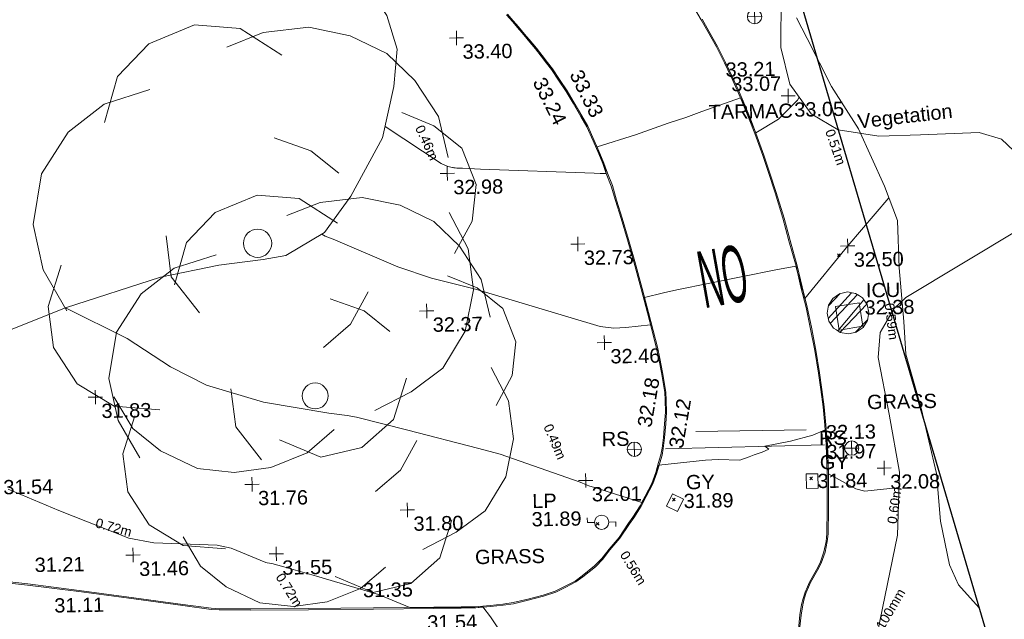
# Model space of a CAD drawing. Header units: millimetres. Extents: x -290717 to 520720, y -88450 to 287762.
# Tile 372 of 381: x 382362 to 408232, y 198909 to 214655. Entities that reach past the tile are written whole.
import ezdxf

# ---------------------------------------------------------------- set-up
doc = ezdxf.new("R2010")
doc.units = ezdxf.units.MM
for name, pattern in [('IMPORT-HIDDEN2 _3_', [4762.5, 3175, -1587.5]), ('IMPORT-UG_ELEC_QLB2 _2_', [2500, 1500, -300.0000000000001, 0, -50, 150, -300.0000000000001, 0, -200]), ('IMPORT-UG_ELEC_STREET LIGHTING_QLB2 _2_', [2700, 1500, -300.0000000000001, 0, -250, 150, -300.0000000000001, 0, -200])]:
    doc.linetypes.add(name, pattern=pattern)
for name, color, linetype, lineweight, true_color in [('00_TOPO_FURN_LAMP_POST', 7, 'Continuous', 9, 0x666666), ('00_TOPO_FURN_SIGN', 7, 'Continuous', 9, 0x666666), ('00_TOPO_KERB_BOTTOM', 1, 'Continuous', 9, 0xff0000), ('00_TOPO_KERB_TOP', 7, 'Continuous', 9, 0xa500a5), ('00_TOPO_LEVEL_SPOT', 7, 'Continuous', 9, 0x666666), ('00_TOPO_ROAD_MARKING_WHITE_CONTINUOUS', 7, 'Continuous', 9, 0x999999), ('00_TOPO_ROAD_MARKING_WHITE_DASH', 7, 'Continuous', 9, 0x999999), ('00_TOPO_SERV_GULLY', 7, 'Continuous', 9, 0x5252a5), ('00_TOPO_SERV_IC', 5, 'Continuous', 9, 0x0000ff), ('00_TOPO_TREE', 7, 'Continuous', 9, 0x666666), ('00_TOPO_VEGETATION', 7, 'Continuous', 9, 0x52a552), ('00_UAV_TREE_LINE', 7, 'Continuous', 9, 0x52a552), ('01_DTM_CONTOUR_MJR', 7, 'Continuous', 9, 0x7f3f00), ('01_DTM_CONTOUR_MNR', 7, 'Continuous', 9, 0xa5a552), ('12333-PUM-2D-U-0001-C01 - Rev2_REVIT IMPORT_dwg', 7, 'Continuous', 9, 0x767676), ('PUM-CHAMBER EXTENTS', 6, 'IMPORT-HIDDEN2 _3_', 9, 0xff00ff), ('PUM-ELECTRIC-QLB2', 1, 'IMPORT-UG_ELEC_QLB2 _2_', 9, 0xff0000), ('PUM-SURVEY BOUNDARY_EXTENT', 190, 'Continuous', 25, 0x7f00ff)]:
    doc.layers.add(name, color=color, linetype=linetype, lineweight=lineweight, true_color=true_color)
for name, color, linetype, lineweight in [('00_TOPO_ROAD_TEXT', 7, 'Continuous', 9), ('00_TOPO_SURVEY_TEXT', 7, 'Continuous', 9), ('GEN-TEXT', 7, 'Continuous', 9)]:
    doc.layers.add(name, color=color, linetype=linetype, lineweight=lineweight)
doc.styles.add('Arial_1', font='arial.ttf', dxfattribs={"height": 250})
doc.styles.add('Swis721 Lt BT_2', font='swissl.ttf', dxfattribs={"height": 375})
doc.styles.add('Swis721 Lt BT_37', font='swissl.ttf', dxfattribs={"width": 0.398204, "height": 1495.6})

# ---------------------------------------------------------------- blocks, each defined once
blk = doc.blocks.new('12333-PUM-2D-U-0001-C01 - Rev2_REVIT IMPORT_dwg_CONIFEROUS_TREE_2-2077543-Site Location Plan Existing')
at = {"layer": '00_TOPO_TREE', "color": 254, "true_color": 0xcccccc, "flags": 128}
for points in [[(534291955.6089656, 725756338.5167652), (534292286.8194758, 725757442.5517994), (534293059.6439997, 725758215.3763232), (534294163.6790339, 725758656.9903368), (534295267.714068, 725758546.5868334), (534296261.3455988, 725757884.1658128)], [(534294936.5035579, 725758104.9728199), (534295819.731585, 725758436.18333), (534296923.7666193, 725758546.5868334), (534297917.3981501, 725758325.7798266), (534298800.6261774, 725757884.1658128), (534299463.047198, 725757221.7447925), (534300015.064715, 725756338.5167652), (534300235.8717218, 725755344.8852342)], [(534290961.9774349, 725751811.9731252), (534290409.9599178, 725752805.6046557), (534290189.1529108, 725753909.63969), (534290409.9599178, 725755124.0782275), (534291072.3809382, 725756117.709758), (534291955.6089656, 725756780.1307787), (534293059.6439997, 725757111.341289)], [(534299131.8366877, 725756448.9202684), (534299904.6612116, 725756117.709758), (534300567.0822322, 725755565.6922413), (534300898.2927423, 725754682.4642138), (534300787.8892388, 725753799.2361865), (534300346.2752253, 725753026.4116625)], [(534296040.5385921, 725755896.9027516), (534296923.7666193, 725755565.6922413), (534297586.1876398, 725755013.6747242)], [(534300235.8717218, 725754020.0431932), (534300677.4857355, 725753136.8151661), (534300787.8892388, 725752143.1836352), (534300567.0822322, 725751149.5521044), (534300015.064715, 725750266.3240771), (534299242.2401911, 725749714.30656), (534298359.0121636, 725749272.6925464)], [(534294163.6790339, 725751701.5696216), (534293501.2580134, 725752584.797649), (534293390.8545098, 725753578.4291795)], [(534293170.0475031, 725749383.09605), (534292066.0124689, 725749493.4995532), (534291182.7844416, 725750045.5170704), (534290630.7669245, 725750928.7450976), (534290520.3634211, 725751922.3766284), (534290851.5739313, 725752916.008159)], [(534298248.6086603, 725752143.1836352), (534297806.9946468, 725751370.3591113), (534297144.573626, 725750818.3415942)], [(534299131.8366877, 725750045.5170704), (534298800.6261774, 725749051.8855397), (534298027.8016535, 725748389.464519), (534297034.1701227, 725748168.6575123), (534296040.5385921, 725748610.2715259)], [(534297365.3806331, 725748831.0785327), (534296702.9596125, 725748279.0610157), (534295819.731585, 725747947.8505054), (534294936.5035579, 725747837.4470019), (534294053.2755306, 725747947.8505054), (534293170.0475031, 725748389.464519), (534292507.6264827, 725748941.4820362), (534292066.0124689, 725749714.30656)]]:
    blk.add_lwpolyline(points, dxfattribs=at)
at = {"layer": '00_TOPO_TREE', "color": 254, "true_color": 0xcccccc}
blk.add_circle((534295598.9245783, 725753357.6221728), 340.5832095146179, dxfattribs=at)
blk = doc.blocks.new('12333-PUM-2D-U-0001-C01 - Rev2_REVIT IMPORT_dwg_CONIFEROUS_TREE_2-2077544-Site Location Plan Existing')
at = {"layer": '00_TOPO_TREE', "color": 254, "true_color": 0xcccccc, "flags": 128}
for points in [[(534290192.0082765, 725760635.9576426), (534290552.5425658, 725761837.7386065), (534291393.7892405, 725762678.9852812), (534292595.5702046, 725763159.6976666), (534293797.3511684, 725763039.5195704), (534294878.9540361, 725762318.450992)], [(534293436.8168792, 725762558.8071848), (534294398.2416503, 725762919.341474), (534295600.0226144, 725763039.5195704), (534296681.6254821, 725762799.1633775), (534297643.0502532, 725762318.450992), (534298364.1188315, 725761597.3824135), (534298965.0093136, 725760635.9576426), (534299205.3655062, 725759554.3547748)], [(534289110.4054091, 725755708.6556902), (534288509.514927, 725756790.2585576), (534288269.158734, 725757992.0395217), (534288509.514927, 725759313.9985821), (534289230.5835054, 725760395.6014494), (534290192.0082765, 725761116.6700279), (534291393.7892405, 725761477.2043171)], [(534298003.5845425, 725760756.1357388), (534298844.8312172, 725760395.6014494), (534299565.8997955, 725759794.7109678), (534299926.4340847, 725758833.2861964), (534299806.2559884, 725757871.8614253), (534299325.5436028, 725757030.6147504)], [(534294638.5978433, 725760155.2452568), (534295600.0226144, 725759794.7109678), (534296321.0911928, 725759193.8204857)], [(534299205.3655062, 725758112.2176181), (534299686.077892, 725757150.792847), (534299806.2559884, 725756069.1899793), (534299565.8997955, 725754987.5871116), (534298965.0093136, 725754026.1623405), (534298123.7626388, 725753425.2718586), (534297162.3378674, 725752944.5594728)], [(534292595.5702046, 725755588.4775935), (534291874.5016262, 725756549.9023649), (534291754.3235296, 725757631.5052323)], [(534291513.9673369, 725753064.7375693), (534290312.1863729, 725753184.9156657), (534289350.7616017, 725753785.8061478), (534288749.8711197, 725754747.2309189), (534288629.6930233, 725755828.8337865), (534288990.2273125, 725756910.4366541)], [(534297042.1597711, 725756069.1899793), (534296561.4473857, 725755227.9433045), (534295840.3788071, 725754627.0528226)], [(534298003.5845425, 725753785.8061478), (534297643.0502532, 725752704.2032801), (534296801.8035784, 725751983.1347017), (534295720.2007107, 725751742.778509), (534294638.5978433, 725752223.4908944)], [(534296080.7350001, 725752463.8470875), (534295359.6664217, 725751862.9566053), (534294398.2416503, 725751502.4223161), (534293436.8168792, 725751382.2442198), (534292475.3921082, 725751502.4223161), (534291513.9673369, 725751983.1347017), (534290792.8987585, 725752584.0251837), (534290312.1863729, 725753425.2718586)]]:
    blk.add_lwpolyline(points, dxfattribs=at)
at = {"layer": '00_TOPO_TREE', "color": 254, "true_color": 0xcccccc}
blk.add_circle((534294157.8854577, 725757391.1490397), 370.736801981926, dxfattribs=at)
blk = doc.blocks.new('12333-PUM-2D-U-0001-C01 - Rev2_REVIT IMPORT_dwg_MSL_Lamp_Post_SYM-2077199-Site Location Plan Existing')
at = {"layer": '00_TOPO_FURN_LAMP_POST', "color": 254, "true_color": 0xcccccc, "flags": 128}
for points in [[(-500.1060478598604, 0), (-1000.212095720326, 0), (-1000.212095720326, 316.7338303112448)], [(500.1060478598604, 0), (1000.21209571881, 0), (1000.21209571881, -316.7338303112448)]]:
    blk.add_lwpolyline(points, dxfattribs=at)
at = {"layer": '00_TOPO_FURN_LAMP_POST', "color": 254, "true_color": 0xcccccc}
blk.add_circle((0, 0), 500.1060478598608, dxfattribs=at)
blk = doc.blocks.new('12333-PUM-2D-U-0001-C01 - Rev2_REVIT IMPORT_dwg_MSL_RoadSign_SYM-2077193-Site Location Plan Existing')
at = {"layer": '00_TOPO_FURN_SIGN', "color": 254, "true_color": 0xcccccc}
for p, q in [((-500.2287617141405, 0), (499.7712382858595, 0)), ((-0.2287617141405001, -500.0000000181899), (-0.2287617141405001, 499.9999999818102))]:
    blk.add_line(p, q, dxfattribs=at)
blk.add_circle((-0.2287617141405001, 0), 500.0000000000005, dxfattribs=at)
blk = doc.blocks.new('12333-PUM-2D-U-0001-C01 - Rev2_REVIT IMPORT_dwg_MM-2077200-Site Location Plan Existing')
at = {"layer": '00_TOPO_LEVEL_SPOT', "color": 254, "true_color": 0xcccccc, "flags": 128}
for points in [[(0, -500.0000000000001), (0, 0), (-500.0000000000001, 0)], [(500.0000000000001, 0), (0, 0), (0, 500.0000000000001)]]:
    blk.add_lwpolyline(points, dxfattribs=at)
blk = doc.blocks.new('12333-PUM-2D-U-0001-C01 - Rev2_REVIT IMPORT_dwg_MGS62954_T2_Galway_ITM_3d_Rev1-2077680-Site Location Plan Existing')
at = {"layer": '00_TOPO_KERB_BOTTOM', "color": 254, "true_color": 0xcccccc, "flags": 128}
for points in [[(534305713.0481098, 725763399.3358127), (534305911.781044, 725763054.6641976), (534306083.2050977, 725762742.2681831), (534306300.744518, 725762335.2909001), (534306504.3919387, 725761915.1347349), (534306674.1504766, 725761543.337264), (534306824.3615553, 725761193.7405398), (534306955.2454866, 725760885.5525608), (534307131.7314327, 725760426.1784035), (534307271.164998, 725760048.088022), (534307468.5976119, 725759465.768812), (534307610.1692463, 725759013.0185771), (534307776.0464362, 725758475.8749119), (534307970.8739033, 725757806.403203), (534308117.8495675, 725757214.1031905), (534308292.3853822, 725756544.7366115), (534308411.4830889, 725755994.5523211), (534308536.4218266, 725755455.3567324), (534308638.9638281, 725754929.813427), (534308744.132588, 725754324.9673837), (534308831.9597205, 725753727.3575838), (534308884.6363758, 725753292.1588349), (534308936.7464418, 725752835.8018043), (534308973.293551, 725752359.0700852), (534309005.6140205, 725751844.2512296), (534309008.7246871, 725751571.9222248), (534309018.4792347, 725751077.6451395), (534309001.4856403, 725750159.0922198), (534308982.6877525, 725749506.6105399), (534308955.6469277, 725749301.7903748), (534308895.3382404, 725749028.6700895), (534308786.6168185, 725748745.8049757), (534308692.7140869, 725748563.5320766), (534308501.0696353, 725748243.7233754), (534308445.2748416, 725748117.5219357), (534308382.483928, 725747979.609434), (534308325.9284052, 725747812.7087348), (534308283.6238087, 725747655.5112337), (534308233.9765163, 725747387.1875391), (534308188.1360287, 725747005.3569778)], [(534287486.3498356, 725748583.7875868), (534287956.23616, 725748521.6447343), (534289302.0892579, 725748330.8243867), (534290609.2520188, 725748131.279335), (534292025.8065158, 725747913.147268), (534292770.6946712, 725747798.6011167), (534292981.9301834, 725747783.6565324), (534293810.8776715, 725747764.8513554), (534295322.0279735, 725747746.324733), (534297036.5784144, 725747734.2500255), (534298619.060361, 725747725.6725615), (534299339.2352924, 725747720.6971533), (534299710.9623657, 725747717.8815676), (534300105.2830421, 725747746.5496202), (534300438.6192256, 725747775.3656964), (534300714.7518907, 725747810.1461612), (534301098.5748386, 725747898.2198755), (534301508.7006584, 725747992.5831592), (534301830.0542831, 725748095.8026441), (534302096.6181335, 725748218.4874202), (534302360.2469832, 725748352.7547129), (534302549.8138058, 725748482.6565206), (534302881.4389499, 725748743.3177488), (534303081.6949833, 725748938.7596159), (534303273.9568157, 725749179.9078711), (534303542.1997502, 725749482.9992052), (534303801.1385371, 725749852.7184376), (534303914.1358685, 725750014.5191301), (534304109.4861018, 725750311.1134009), (534304252.2350689, 725750561.9124125), (534304429.3332714, 725750893.1583955), (534304542.7575261, 725751179.5212969), (534304620.3072573, 725751439.6161265), (534304684.5407566, 725751645.0942897), (534304717.8521715, 725751820.3517326), (534304761.6809468, 725752100.4789618), (534304796.1084591, 725752459.7837709), (534304824.9497244, 725752768.7020565), (534304820.5406537, 725753085.0012723), (534304815.0265174, 725753297.1274899), (534304794.1149966, 725753449.4806908), (534304735.896103, 725753814.9952024), (534304673.6968459, 725754180.8767738), (534304611.0938004, 725754485.2344759), (534304508.5162138, 725754918.2858591), (534304396.1472504, 725755397.560374), (534304238.1693628, 725756029.9023887), (534304057.9762607, 725756743.8258617), (534303901.6592228, 725757316.7455972), (534303749.5279316, 725757886.8046213), (534303609.7331647, 725758359.1050547), (534303504.3127111, 725758742.1690676), (534303379.19752, 725759073.6570008), (534303293.6429691, 725759335.2735069), (534303189.725956, 725759593.2713006), (534303048.4626311, 725759940.4143492), (534302883.9165218, 725760313.8077354), (534302731.2119296, 725760589.1365907), (534302542.1067656, 725760937.2940958), (534302360.44016, 725761248.3588563), (534302160.509834, 725761555.6537101), (534301984.140239, 725761835.0426935), (534301857.3115363, 725762006.6332968), (534301716.8541804, 725762195.561874), (534301571.5102248, 725762386.4655892), (534301385.7833204, 725762620.2037096), (534301267.7983278, 725762762.5960898), (534301107.8580099, 725762956.0796125), (534300976.8324731, 725763113.9933801), (534300822.8859427, 725763292.032983)]]:
    blk.add_lwpolyline(points, dxfattribs=at)
at = {"layer": '00_TOPO_KERB_TOP', "color": 254, "true_color": 0xcccccc, "flags": 128}
for points in [[(534305937.6257503, 725763069.203915), (534306109.2790544, 725762756.3901246), (534306327.1717868, 725762348.7518575), (534306531.2238277, 725761927.7608982), (534306701.2626202, 725761555.3496263), (534306851.630052, 725761205.3890108), (534306982.7401315, 725760896.6685282), (534307159.482899, 725760436.625892), (534307299.1212528, 725760057.9802027), (534307496.7930938, 725759474.9554024), (534307638.4857929, 725759021.8179991), (534307804.4498881, 725758484.3929169), (534307999.5105833, 725757814.1197832), (534308146.5866984, 725757221.4149612), (534308321.234952, 725756551.6171656), (534308440.4185403, 725756001.0361359), (534308565.4258448, 725755461.5446342), (534308668.1255495, 725754935.1930771), (534308773.4131165, 725754329.6637504), (534308861.3517101, 725753731.2955261), (534308914.0857784, 725753295.6224496), (534308966.2697634, 725752838.6180677), (534309002.8746707, 725752361.1324129), (534309035.2556168, 725751845.3502498), (534309038.3735611, 725751572.3841082), (534309048.1368629, 725751077.6634402), (534309031.129957, 725750158.3909988), (534309012.2838847, 725749504.236817), (534308984.8769438, 725749296.6435136), (534308923.8137506, 725749020.1062931), (534308813.7158593, 725748733.65996), (534308718.6381518, 725748549.1063367), (534308528.1757894, 725748232.1862391), (534308472.4693918, 725748105.7939261), (534308410.9583775, 725747971.2252411), (534308354.315873, 725747804.0888975), (534308312.5653968, 725747648.9504238), (534308263.305109, 725747382.7183336), (534308217.5826431, 725747001.8708391)], [(534287489.1858521, 725748614.0871128), (534287960.364217, 725748551.7733868), (534289306.5183713, 725748360.9103541), (534290613.860639, 725748161.3379), (534292030.4315989, 725747943.203298), (534292774.0843898, 725747828.8471164), (534292983.3488836, 725747814.0419786), (534293811.408927, 725747795.2569338), (534295322.3214508, 725747776.7332267), (534297036.7679058, 725747764.6592515), (534298619.2478167, 725747756.0817984), (534299339.4554984, 725747751.106164), (534299709.9734194, 725747748.2997369), (534300102.8708653, 725747776.864317), (534300435.4083292, 725747805.6113462), (534300709.4378113, 725747840.1269032), (534301091.7649103, 725747927.8573732), (534301500.6270135, 725748021.9298964), (534301819.0073177, 725748124.1943444), (534302083.3553891, 725748245.8593183), (534302344.6862391, 725748378.95623), (534302531.8035512, 725748507.1794958), (534302861.3654508, 725748766.2189898), (534303059.0988432, 725748959.1988604), (534303250.6665084, 725749199.4764425), (534303518.2824817, 725749501.8593646), (534303776.2184664, 725749870.1467708), (534303888.9672907, 725750031.5916266), (534304083.5463145, 725750327.0149939), (534304225.6072581, 725750576.6052005), (534304401.6986285, 725750905.9679964), (534304513.9952694, 725751189.4840047), (534304591.2226297, 725751448.4976308), (534304654.9931034, 725751652.4946096), (534304687.8845776, 725751825.5426681), (534304731.4963527, 725752104.2829623), (534304765.8337649, 725752462.6474367), (534304794.5201675, 725752769.9069903), (534304790.1363553, 725753084.3942094), (534304784.6706511, 725753294.6572647), (534304764.0322113, 725753445.0209033), (534304705.8898155, 725753810.055141), (534304643.8050023, 725754175.2635063), (534304581.39863, 725754478.6650411), (534304478.9172074, 725754911.3104484), (534304366.5907047, 725755390.4038602), (534304208.6752407, 725756022.4960109), (534304028.5622953, 725756736.1019039), (534303872.2995181, 725757308.8227679), (534303720.2521772, 725757878.5672176), (534303580.4909173, 725758350.7544463), (534303475.365777, 725758732.7453859), (534303350.5059609, 725759063.5567125), (534303265.0554607, 725759324.8550436), (534303161.5385545, 725759581.8594799), (534303020.4596166, 725759928.5494126), (534302856.6492033, 725760300.2733334), (534302704.5535073, 725760574.5043391), (534302515.6094368, 725760922.3652582), (534302334.5504588, 725761232.3895881), (534302134.9063773, 725761539.2444811), (534301956.7555517, 725761821.851794), (534301832.8818703, 725761988.52392), (534301692.5534436, 725762177.2790753), (534301547.5055731, 725762367.7938939), (534301362.168485, 725762601.041429), (534301244.3710845, 725762743.2074101), (534301084.4372982, 725762936.6830312), (534300953.6271176, 725763094.3372487), (534300799.9424383, 725763272.07402)]]:
    blk.add_lwpolyline(points, dxfattribs=at)
at = {"layer": '00_TOPO_ROAD_MARKING_WHITE_CONTINUOUS', "color": 254, "true_color": 0xcccccc}
blk.add_line((534304780.0000001, 725751810.0000001), (534308960.0000001, 725751840.0000001), dxfattribs=at)
at = {"layer": '00_TOPO_ROAD_MARKING_WHITE_DASH', "color": 254, "true_color": 0xcccccc}
blk.add_line((534305580.0000001, 725752250.0000001), (534308480, 725752240), dxfattribs=at)
at = {"layer": '00_TOPO_SERV_GULLY', "color": 254, "true_color": 0xcccccc, "flags": 128}
for points in [[(534308466.0454286, 725751085.6261916), (534308466.0454286, 725750704.8336445), (534308773.4208364, 725750704.8336445), (534308773.4208364, 725751085.6261916)], [(534304941.3010244, 725750622.4131136), (534304777.6384752, 725750298.6397645), (534305062.0832449, 725750154.8572196), (534305225.7457941, 725750478.6305685)]]:
    blk.add_lwpolyline(points, close=True, dxfattribs=at)
at = {"layer": '00_TOPO_SERV_IC', "color": 254, "true_color": 0xcccccc, "flags": 128}
blk.add_lwpolyline([(534309932.0091699, 725755554.8699083), (534310018.75217, 725754934.1470857), (534309397.4490256, 725754847.3229886), (534309310.7060256, 725755468.0458114)], close=True, dxfattribs=at)
at = {"layer": '00_TOPO_VEGETATION', "color": 254, "true_color": 0xcccccc, "flags": 128}
for points in [[(534313235.6194068, 725746455.7147201), (534312947.7116694, 725747489.6233302), (534312416.7685018, 725748099.4998761), (534312183.6833436, 725748633.0058508), (534311971.2184345, 725749783.1408505), (534311884.3433309, 725751039.6334709), (534311516.748922, 725752754.8852414), (534311132.1333751, 725754184.7248291), (534311094.6113362, 725755045.5033401), (534311002.5894776, 725756449.374317), (534310975.0703152, 725757693.689637), (534310648.7101769, 725758605.5359874), (534309994.0512149, 725760123.8256881), (534309302.8180125, 725761248.018126), (534308687.5529887, 725762515.1113672), (534308418.8420036, 725763066.9762155)], [(534286971.5933529, 725754987.1176013), (534289081.0186739, 725755787.1771959), (534291589.8454896, 725756547.0366079), (534293131.9251133, 725756838.63427), (534294294.2859866, 725756959.1679665), (534294889.9331006, 725757058.341475), (534295918.9935099, 725757642.6293997), (534296628.2006357, 725758589.3687748), (534297487.8549675, 725760106.7636003), (534297804.6353824, 725761442.2167597), (534297910.7562999, 725762428.7291965), (534297658.0713825, 725763309.6833917), (534296528.4362803, 725765056.1078361), (534295394.5968618, 725767094.5456265), (534294396.4093101, 725768536.4746294), (534293085.9787994, 725770574.5606006), (534292078.0238906, 725772761.9743853), (534291547.8933019, 725773810.9074719), (534291098.9974094, 725774141.006477), (534290791.1764703, 725774371.1532617), (534290430.8433282, 725774484.5843245), (534288287.0958166, 725773937.6969005), (534285749.2630807, 725773621.7273227)]]:
    blk.add_lwpolyline(points, dxfattribs=at)
at = {"layer": '00_UAV_TREE_LINE', "color": 254, "true_color": 0xcccccc, "flags": 128}
for points in [[(534314349.371615, 725763137.0763553), (534313101.3716151, 725763696.0763553), (534312273.371615, 725764423.0763553), (534311345.3716151, 725765070.0763553), (534309957.3716151, 725765522.0763553), (534308624.3716151, 725765252.0763553), (534308220.3716151, 725764645.0763553), (534308022.371615, 725763667.0763553), (534307988.371615, 725762292.0763553), (534308208.3716151, 725761328.0763553), (534308757.3716151, 725760541.0763553), (534309458.3716151, 725760106.0763553), (534310522.371615, 725759919.0763553), (534311624.3716151, 725759937.0763555), (534313167.371615, 725759970.0763553), (534313745.371615, 725759783.0763553), (534314382.3716151, 725759163.0763553)], [(534314179.371615, 725757411.0763553), (534311166.3716151, 725755675.0763555), (534310852.3716151, 725755389.0763553), (534310473.3716149, 725754762.0763553), (534310407.371615, 725754112.0763552), (534310668.2722842, 725752612.6609697), (534310916.2722842, 725751083.6609697), (534310837.2722841, 725749438.6609697), (534309905.2722841, 725745278.6609697)]]:
    blk.add_lwpolyline(points, dxfattribs=at)
at = {"layer": '01_DTM_CONTOUR_MJR', "color": 254, "true_color": 0xcccccc, "flags": 128}
blk.add_lwpolyline([(534310758.6244344, 725758298.4368573), (534309660.0000001, 725757050.0000001), (534308510.0000001, 725755690.0000002), (534308463.8160292, 725755871.3934426), (534308429.5221987, 725755996.5073996), (534308290.0000001, 725756540), (534307762.8243238, 725756456.7682977), (534305150.067525, 725755973.7697059), (534304796.1537619, 725755902.5493436), (534304300.0000001, 725755790.0000001), (534304340.392157, 725755594.509804), (534304382.0550162, 725755394.0183388), (534304402.1606426, 725755282.0321286), (534304440.0000002, 725755070.0000002), (534303795.1361054, 725755010.0899478), (534303480.6770235, 725754996.0010732), (534303115.7338395, 725755047.0646424), (534301339.4375535, 725755614.1680026), (534299863.6314124, 725756086.5592719), (534298712.2408779, 725756393.4452672), (534297827.7883065, 725756706.8792092), (534296143.7358213, 725757462.6999153), (534295934.1347811, 725757550.7568733), (534295847.0030363, 725757601.7540886)], dxfattribs=at)
at = {"layer": '01_DTM_CONTOUR_MNR', "color": 254, "true_color": 0xcccccc, "flags": 128}
for points in [[(534308453.4271901, 725760976.7853943), (534308407.603314, 725760898.2278785), (534307901.0796264, 725760411.9294257), (534307300.0000001, 725760060.0000002), (534307188.2292559, 725760339.9144568), (534307147.6250001, 725760435.8750001), (534306980, 725760845.0000001), (534306961.0000001, 725760890.5), (534306910.0000001, 725760990), (534305891.8849208, 725760645.9325398), (534305463.3646609, 725760500.320494), (534305000.0000001, 725760360), (534304137.6534693, 725760063.231674), (534303120, 725759770), (534303183.4729729, 725759587.8243246), (534303239.0391158, 725759434.0816327), (534303276.7521369, 725759326.7521368), (534303302.2509458, 725759246.702396), (534303350, 725759060.0000002), (534303184.7588163, 725759065.4941798), (534303033.8852779, 725759077.6786493), (534300047.054258, 725759236.717763), (534299735.6761674, 725759256.0738109), (534299571.6338814, 725759266.2588896), (534299497.203945, 725759272.5500401), (534299426.6808683, 725759276.3856554), (534299385.0114018, 725759282.2069082), (534299349.7237077, 725759285.7219251), (534299330.8638703, 725759294.5215671), (534299314.9956084, 725759295.3524375), (534299185.7708877, 725759320.602101), (534299013.6621804, 725759402.4649528), (534297557.7751895, 725760401.5267141)], [(534310897.3231811, 725750689.0878754), (534309994.4862592, 725750608.3620137), (534309762.7302805, 725750671.4359006), (534309050.0000001, 725751080), (534309034.3750001, 725751432.1875002), (534309025.8380682, 725751570.0000002), (534309023.1250001, 725751721.875), (534309015.3940399, 725751841.7980134), (534308980, 725752230), (534308651.4257095, 725752097.1452421), (534308069.042561, 725751948.0747191), (534307390, 725751830.0000001), (534307492.2419356, 725751753.6612903), (534307321.016457, 725751674.6272993), (534307107.950773, 725751610.656834), (534306969.6737875, 725751558.6691687), (534306730, 725751480), (534306154.1032465, 725751499.3813199), (534305824.0554332, 725751487.9408958), (534304600, 725751380.0000001), (534304529.559406, 725751183.4801984), (534304484.9264706, 725751073.7867647), (534304408.6931819, 725750904.2045454), (534304255.0000001, 725750618.75), (534304232.4431819, 725750577.5568182), (534304130, 725750410.0000001), (534303415.3463856, 725750650.5421687), (534302905.0619912, 725750821.179712), (534302833.6380459, 725750841.9393042), (534302745.5928854, 725750875.7114626), (534302708.4122807, 725750890.1271931), (534302691.0964912, 725750899.1081872), (534302524.7902755, 725750971.7527958), (534300430.0000002, 725751740.9249012), (534299837.6815879, 725751914.362331), (534298020.5860807, 725752420), (534296675.2037139, 725752777.493265), (534296430.0000002, 725752826.6666669), (534295947.1957672, 725752902.804233), (534294240.3588597, 725753221.3248671), (534292751.3665599, 725753687.6340302), (534291809.9319561, 725754184.8017764), (534290682.4187058, 725754950.1956849), (534289083.7865617, 725755788.0155183)], [(534300359.6804898, 725747075.922591), (534300100.7505502, 725747479.7839277), (534299910.0000001, 725747740), (534299725.0000001, 725747722.3076923), (534299710.0000001, 725747721.8475075), (534299428.9423078, 725747727.2115387), (534299340, 725747730.0483559), (534298968, 725747739.6666667), (534298620.0000001, 725747747.082768), (534298310.2548159, 725747754.1187625), (534297990.0000001, 725747760.0000001), (534297170.1770809, 725748118.3369108), (534295553.0112497, 725748623.9816061), (534294701.2924406, 725748887.5629153), (534294386.3393601, 725748977.378978), (534294260.3316534, 725748998.2816652), (534294228.4727381, 725749003.4838122), (534293318.5744526, 725749402.9037404), (534292952.8216808, 725749484.6159685), (534291291.0563259, 725749575.6366929), (534290640.9643429, 725749708.889881), (534288808.4736819, 725750469.2558537), (534287490.9910817, 725751053.8655885)]]:
    blk.add_lwpolyline(points, dxfattribs=at)
at = {"xscale": 0.375, "yscale": 0.375, "zscale": 0.375}
for name, p in [('12333-PUM-2D-U-0001-C01 - Rev2_REVIT IMPORT_dwg_MSL_RoadSign_SYM-2077193-Site Location Plan Existing', (534307316.6136009, 725763113.538304)), ('12333-PUM-2D-U-0001-C01 - Rev2_REVIT IMPORT_dwg_MM-2077200-Site Location Plan Existing', (534299476.6311194, 725762692.9559158)), ('12333-PUM-2D-U-0001-C01 - Rev2_REVIT IMPORT_dwg_MM-2077200-Site Location Plan Existing', (534308163.5231075, 725761020.1930782)), ('12333-PUM-2D-U-0001-C01 - Rev2_REVIT IMPORT_dwg_MM-2077200-Site Location Plan Existing', (534299171.3515936, 725759139.0720088)), ('12333-PUM-2D-U-0001-C01 - Rev2_REVIT IMPORT_dwg_MM-2077200-Site Location Plan Existing', (534302569.206459, 725757225.0734076)), ('12333-PUM-2D-U-0001-C01 - Rev2_REVIT IMPORT_dwg_MM-2077200-Site Location Plan Existing', (534309660.2803318, 725757052.225577)), ('12333-PUM-2D-U-0001-C01 - Rev2_REVIT IMPORT_dwg_MM-2077200-Site Location Plan Existing', (534298568.3591654, 725755537.4236908)), ('12333-PUM-2D-U-0001-C01 - Rev2_REVIT IMPORT_dwg_MM-2077200-Site Location Plan Existing', (534303221.9328814, 725754626.1721556)), ('12333-PUM-2D-U-0001-C01 - Rev2_REVIT IMPORT_dwg_MM-2077200-Site Location Plan Existing', (534289824.9962599, 725753425.9591962)), ('12333-PUM-2D-U-0001-C01 - Rev2_REVIT IMPORT_dwg_MSL_RoadSign_SYM-2077193-Site Location Plan Existing', (534303961.4704502, 725751811.8013448)), ('12333-PUM-2D-U-0001-C01 - Rev2_REVIT IMPORT_dwg_MSL_RoadSign_SYM-2077193-Site Location Plan Existing', (534309672.0512674, 725751740.7039676)), ('12333-PUM-2D-U-0001-C01 - Rev2_REVIT IMPORT_dwg_MM-2077200-Site Location Plan Existing', (534310515.0304242, 725751201.658101)), ('12333-PUM-2D-U-0001-C01 - Rev2_REVIT IMPORT_dwg_MM-2077200-Site Location Plan Existing', (534293900.9638183, 725751065.0635014)), ('12333-PUM-2D-U-0001-C01 - Rev2_REVIT IMPORT_dwg_MM-2077200-Site Location Plan Existing', (534302669.9157745, 725751012.4765769)), ('12333-PUM-2D-U-0001-C01 - Rev2_REVIT IMPORT_dwg_MM-2077200-Site Location Plan Existing', (534297970.267492, 725750321.061523)), ('12333-PUM-2D-U-0001-C01 - Rev2_REVIT IMPORT_dwg_MSL_Lamp_Post_SYM-2077199-Site Location Plan Existing', (534303067.0760136, 725749909.4732356)), ('12333-PUM-2D-U-0001-C01 - Rev2_REVIT IMPORT_dwg_MM-2077200-Site Location Plan Existing', (534290742.590039, 725749261.7701244)), ('12333-PUM-2D-U-0001-C01 - Rev2_REVIT IMPORT_dwg_MM-2077200-Site Location Plan Existing', (534294505.1940511, 725749228.9322248))]:
    blk.add_blockref(name, p, dxfattribs=at)
for name in ['12333-PUM-2D-U-0001-C01 - Rev2_REVIT IMPORT_dwg_CONIFEROUS_TREE_2-2077544-Site Location Plan Existing', '12333-PUM-2D-U-0001-C01 - Rev2_REVIT IMPORT_dwg_CONIFEROUS_TREE_2-2077543-Site Location Plan Existing']:
    blk.add_blockref(name, (0, 0))
at = {"layer": '00_TOPO_FURN_LAMP_POST', "char_height": 375, "attachment_point": 1, "line_spacing_factor": 1.005061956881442, "style": 'Swis721 Lt BT_2'}
for s, insert, width in [('LP', (534301254.7035086, 725750685.3262762), 707.5855621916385), ('31.89', (534301229.9323166, 725750206.8708965), 1495.902363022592)]:
    blk.add_mtext(s, dxfattribs=dict(at, insert=insert, width=width))
at = {"layer": '00_TOPO_FURN_SIGN', "char_height": 375, "width": 783.5679044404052, "attachment_point": 1, "line_spacing_factor": 1.005061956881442, "style": 'Swis721 Lt BT_2'}
for insert in [(534303107.69387, 725752279.3020818), (534308818.2746872, 725752208.2047048)]:
    blk.add_mtext('RS', dxfattribs=dict(at, insert=insert))
at = {"layer": '00_TOPO_KERB_BOTTOM', "color": 251, "true_color": 0x666666, "char_height": 375, "width": 1495.902363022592, "attachment_point": 1, "line_spacing_factor": 1.005061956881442, "style": 'Swis721 Lt BT_2'}
for s, insert, rotation in [('33.24', (534301786.166738, 725761662.2789972), 295.5035535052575), ('32.12', (534304864.6748205, 725751858.2009654), 79.32506048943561)]:
    blk.add_mtext(s, dxfattribs=dict(at, insert=insert, rotation=rotation))
for s, insert in [('33.07', (534306674.2, 725761538.5296079)), ('31.97', (534309005.6000001, 725751839.5296079)), ('31.35', (534296766.1792813, 725748423.2635361)), ('31.11', (534288649.9207053, 725748163.0614097))]:
    blk.add_mtext(s, dxfattribs=dict(at, insert=insert))
at = {"layer": '00_TOPO_KERB_TOP', "color": 251, "true_color": 0x666666, "char_height": 375, "width": 1495.902363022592, "attachment_point": 1, "line_spacing_factor": 1.005061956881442, "style": 'Swis721 Lt BT_2'}
for s, insert in [('33.21', (534306531.2, 725761923.0296078)), ('32.13', (534309002.9000001, 725752356.3296078)), ('31.21', (534288152.2194148, 725749237.2389385)), ('31.54', (534298438.9139249, 725747544.1104505))]:
    blk.add_mtext(s, dxfattribs=dict(at, insert=insert))
for s, insert, rotation in [('33.33', (534302758.0277379, 725761843.9814023), 295.5035535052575), ('32.18', (534304045.585308, 725752428.6586025), 79.32506048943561)]:
    blk.add_mtext(s, dxfattribs=dict(at, insert=insert, rotation=rotation))
at = {"layer": '00_TOPO_LEVEL_SPOT', "char_height": 375, "width": 1495.902363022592, "attachment_point": 1, "line_spacing_factor": 1.005061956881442, "style": 'Swis721 Lt BT_2'}
for s, insert in [('33.40', (534299629.4269379, 725762516.0039227)), ('33.05', (534308316.3269377, 725760843.2039225)), ('32.98', (534299324.2269378, 725758962.1039226)), ('32.73', (534302722.0269378, 725757048.1039226)), ('32.50', (534309813.1269378, 725756875.2039225)), ('32.37', (534298721.2269377, 725755360.4039227)), ('32.46', (534303374.7269378, 725754449.2039227)), ('31.83', (534289977.8269378, 725753249.0039226)), ('31.54', (534287364.9269378, 725751291.4039226)), ('32.08', (534310667.8269378, 725751024.7039226)), ('31.76', (534294053.8269378, 725750888.1039225)), ('32.01', (534302822.7269377, 725750835.5039226)), ('31.80', (534298123.1269378, 725750144.1039225)), ('31.46', (534290895.4269378, 725749084.8039224)), ('31.55', (534294658.0269378, 725749051.9039226))]:
    blk.add_mtext(s, dxfattribs=dict(at, insert=insert))
at = {"layer": '00_TOPO_ROAD_TEXT', "color": 251, "true_color": 0x666666, "insert": (534305630.4222335, 725756955.597447), "char_height": 1495.6, "width": 1420.243334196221, "attachment_point": 1, "rotation": 9.109423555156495, "line_spacing_factor": 1.005061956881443, "style": 'Swis721 Lt BT_37'}
blk.add_mtext('NO', dxfattribs=at)
at = {"layer": '00_TOPO_SERV_GULLY', "color": 251, "true_color": 0x666666, "char_height": 375, "attachment_point": 1, "line_spacing_factor": 1.005061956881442, "style": 'Swis721 Lt BT_2'}
for s, insert, width in [('GY', (534308826.3265369, 725751572.6475009), 821.5590755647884), ('GY', (534305301.6265368, 725751109.4475008), 821.5590755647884), ('31.84', (534308756.0199423, 725751080.8296078), 1495.902363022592), ('31.89', (534305231.3199422, 725750617.6296078), 1495.902363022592)]:
    blk.add_mtext(s, dxfattribs=dict(at, insert=insert, width=width))
at = {"layer": '00_TOPO_SERV_IC', "color": 251, "true_color": 0x666666, "char_height": 375, "attachment_point": 1, "line_spacing_factor": 1.005061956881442, "style": 'Swis721 Lt BT_2'}
for s, insert, width in [('ICU', (534310116.0445077, 725756065.1363499), 1021.012723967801), ('32.38', (534310073.9795867, 725755613.1941521), 1495.902363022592)]:
    blk.add_mtext(s, dxfattribs=dict(at, insert=insert, width=width))
at = {"layer": '00_TOPO_SURVEY_TEXT', "color": 251, "true_color": 0x666666, "char_height": 375, "attachment_point": 1, "line_spacing_factor": 1.005061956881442, "style": 'Swis721 Lt BT_2'}
for s, insert, width in [('TARMAC', (534306067.3000001, 725760817.429608), 2450.430537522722), ('GRASS', (534310094.6000001, 725753132.2296078), 2018.280965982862), ('GRASS', (534299725.5094047, 725749241.079996), 2018.280965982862)]:
    blk.add_mtext(s, dxfattribs=dict(at, insert=insert, width=width))
at = {"layer": '00_TOPO_VEGETATION', "color": 251, "true_color": 0x666666, "insert": (534309957.7813744, 725760499.9531487), "char_height": 375, "width": 2877.831212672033, "attachment_point": 1, "rotation": 5.507981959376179, "line_spacing_factor": 1.005061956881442, "style": 'Swis721 Lt BT_2'}
blk.add_mtext('Vegetation', dxfattribs=at)
blk = doc.blocks.new('12333-PUM-2D-U-0001-C01 - Rev2_REVIT IMPORT_dwg-1620468-Site Location Plan Existing')
at = {"layer": 'PUM-CHAMBER EXTENTS', "true_color": 0xffaaff}
h = blk.add_hatch(dxfattribs=at)
h.set_pattern_fill('FP_3', color=211, style=0, pattern_type=2)
h.set_pattern_definition([(45, (-533641079.65, -725615854.3560001), (-265.1650429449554, 265.1650429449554), []), (45, (-533640902.873, -725615854.3560001), (-265.1650429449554, 265.1650429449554), [])])
h.paths.add_polyline_path([(668555.3501528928, 138887.1994552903), (668765.9960922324, 138929.0995377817), (668944.5730966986, 139048.420877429), (669063.8944363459, 139226.9978818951), (669105.7945188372, 139437.6438212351), (669063.8944363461, 139648.289760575), (668944.5730966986, 139826.8667650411), (668765.9960922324, 139946.1881046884), (668555.3501528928, 139988.0881871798), (668344.7042135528, 139946.1881046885), (668166.1272090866, 139826.8667650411), (668046.8058694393, 139648.289760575), (668004.9057869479, 139437.6438212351), (668046.8058694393, 139226.9978818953), (668166.1272090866, 139048.420877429), (668344.7042135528, 138929.0995377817)])
at = {"layer": 'GEN-TEXT', "color": 253, "true_color": 0xaaaaaa}
for p, q in [((668303.9948138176, 140924.2884822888), (668374.7054919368, 140994.999160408)), ((668374.7054919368, 140924.2884822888), (668303.9948138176, 140994.999160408)), ((667475.994813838, 135076.2884822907), (667546.7054919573, 135146.9991604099)), ((667546.7054919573, 135076.2884822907), (667475.994813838, 135146.9991604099)), ((663860.9948138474, 134580.2884822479), (663931.7054919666, 134650.9991603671)), ((663931.7054919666, 134580.2884822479), (663860.9948138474, 134650.9991603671)), ((661846.994813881, 133983.2884822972), (661917.7054920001, 134053.9991604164)), ((661917.7054920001, 133983.2884822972), (661846.994813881, 134053.9991604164))]:
    blk.add_line(p, q, dxfattribs=at)
at = {"layer": 'PUM-CHAMBER EXTENTS', "color": 211, "linetype": 'Continuous', "true_color": 0xffaaff, "flags": 128}
blk.add_lwpolyline([(669105.7945188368, 139437.6438212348), (669063.8944363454, 139648.2897605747), (668944.5730966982, 139826.8667650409), (668866.5670236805, 139878.9887566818), (668765.996092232, 139946.1881046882), (668555.3501528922, 139988.0881871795), (668344.7042135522, 139946.1881046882), (668166.127209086, 139826.8667650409), (668046.8058694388, 139648.2897605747), (668004.9057869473, 139437.6438212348), (668046.8058694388, 139226.9978818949), (668166.127209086, 139048.4208774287), (668244.1332821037, 138996.2988857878), (668344.7042135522, 138929.0995377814), (668555.3501528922, 138887.1994552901), (668765.996092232, 138929.0995377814), (668944.5730966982, 139048.4208774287), (669063.8944363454, 139226.9978818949)], close=True, dxfattribs=at)
at = {"layer": 'PUM-SURVEY BOUNDARY_EXTENT', "color": 201, "true_color": 0xd4aaff, "flags": 128}
blk.add_lwpolyline([(488216.8503400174, 30926.89504288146), (531080.8829478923, 24250.27741154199), (561844.1376578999, 20426.38415400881), (566062.0655785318, 8611.398574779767), (571128.6864528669, -7616.027373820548), (575714.0437077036, -7982.768216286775), (646442.309713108, 31495.23056612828), (689841.2207724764, 56725.65899800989), (691426.6726380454, 62926.17045936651), (689638.0678800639, 69873.57358378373), (681836.0986590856, 100645.3796401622), (672155.969559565, 130601.3585414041), (667140.7217679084, 148790.7201766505), (693350.350153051, 157472.2071436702), (716444.8569162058, 167556.0435847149), (696842.6566527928, 196972.3378213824), (686147.1257949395, 214212.6510542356)], dxfattribs=at)
blk.add_blockref('12333-PUM-2D-U-0001-C01 - Rev2_REVIT IMPORT_dwg_MGS62954_T2_Galway_ITM_3d_Rev1-2077680-Site Location Plan Existing', (-533641079.6498471, -725615854.3561786))
at = {"layer": 'PUM-ELECTRIC-QLB2', "char_height": 250, "attachment_point": 2, "line_spacing_factor": 0.9417779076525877, "style": 'Arial_1'}
for s, insert, width, rotation in [('0.46m', (657686.9326772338, 144151.1413742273), 1160.025439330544, 293.86445387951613), ('0.51m', (668424.3149347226, 143836.6362381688), 1160.025439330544, 288.0321598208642), ('0.59m', (669819.8756666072, 139208.1955815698), 1160.025439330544, 275.89526301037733), ('0.49m', (660912.9244754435, 136238.747510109), 1160.025439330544, 292.1803921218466), ('0.60m', (669564.9764348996, 134384.0031999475), 1160.025439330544, 80.83765295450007), ('0.72m', (649203.2929586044, 134263.522993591), 1160.025439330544, 343.4462930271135), ('0.56m', (662905.6000378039, 132905.53487875), 1160.025439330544, 300.8139509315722), ('0.72m', (653854.3489860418, 132482.6898621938), 1160.025439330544, 301.50373869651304), ('DP0.50m x2x100mm', (668888.3537429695, 130812.1173354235), 3893.2779916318, 58.85942892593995)]:
    blk.add_mtext(s, dxfattribs=dict(at, insert=insert, width=width, rotation=rotation))

msp = doc.modelspace()

# ---------------------------------------------------------------- block references
at = {"layer": '12333-PUM-2D-U-0001-C01 - Rev2_REVIT IMPORT_dwg', "color": 254, "linetype": 'IMPORT-UG_ELEC_STREET LIGHTING_QLB2 _2_', "true_color": 0xffd4d4, "rotation": 0.9999999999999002}
msp.add_blockref('12333-PUM-2D-U-0001-C01 - Rev2_REVIT IMPORT_dwg-1620468-Site Location Plan Existing', (-261895.0770586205, 55869.5817132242), dxfattribs=at)

doc.saveas('drawing.dxf')
